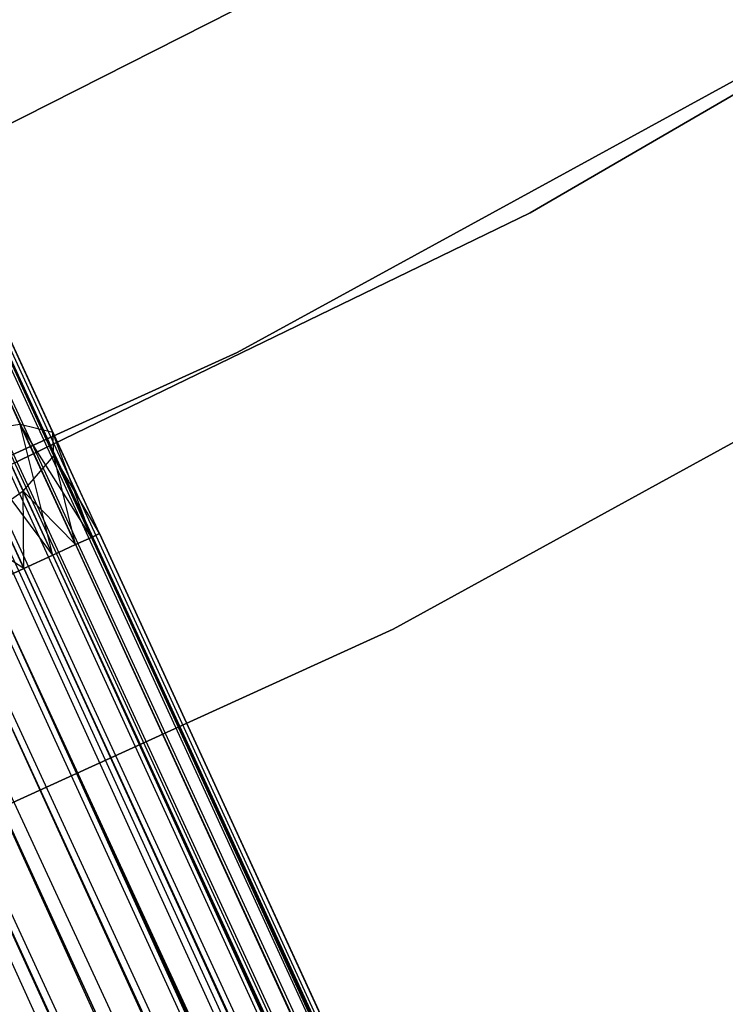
# Model space of a CAD drawing. Extents: x -189 to 189, y -189 to 189.
# Tile 358 of 591: x 26.64 to 30.09, y -58.61 to -53.8. Entities that reach past the tile are written whole.
import ezdxf

# ---------------------------------------------------------------- set-up
doc = ezdxf.new("R2010")
doc.units = 0
doc.header["$LTSCALE"] = 25.4
doc.layers.get('0').update_dxf_attribs({"linetype": 'CONTINUOUS'})

# ---------------------------------------------------------------- blocks, each defined once
blk = doc.blocks.new('CAMELEON-KENAI-C-12244_STL')
at = {"color": 0}
for p, q in [((71.3519, -152.6444, -9.3955), (19.0059, -38.8667, -9.3955)), ((71.3519, -152.6444, -9.3955), (19.0059, -38.8667, -9.6045)), ((71.2352, -152.6981, -9), (19.0059, -38.8667, -9.3955)), ((71.2352, -152.6981, -9), (19.0059, -38.8667, -9.3955)), ((71.3519, -152.6444, -9.3955), (19.0059, -38.8667, -9.3955)), ((71.3519, -152.6444, -9.3955), (19.0059, -38.8667, -9.6045)), ((18.8892, -38.9205, -9), (71.2352, -152.6981, -9)), ((18.8892, -38.9205, -9), (71.2352, -152.6981, -9)), ((71.3124, -152.6626, -9.809), (18.8892, -38.9205, -10)), ((71.3124, -152.6626, -9.809), (18.8892, -38.9205, -10)), ((71.2352, -152.6981, -9), (18.9664, -38.8849, -9.191)), ((71.2352, -152.6981, -9), (18.9664, -38.8849, -9.191)), ((71.3519, -152.6444, -9.3955), (18.9664, -38.8849, -9.809)), ((71.3519, -152.6444, -9.3955), (18.9664, -38.8849, -9.809)), ((71.3124, -152.6626, -9.809), (18.9664, -38.8849, -9.809)), ((71.3124, -152.6626, -9.809), (18.9664, -38.8849, -9.809)), ((18.7775, -38.9718, -8.8309), (71.2352, -152.6981, -9)), ((18.7775, -38.9718, -8.8309), (71.2352, -152.6981, -9)), ((18.7775, -38.9718, -8.8309), (70.9824, -152.8144, -8.691)), ((18.7775, -38.9718, -8.8309), (70.9824, -152.8144, -8.691)), ((71.3124, -152.6626, -9.809), (18.7775, -38.9718, -10.1691)), ((71.3124, -152.6626, -9.809), (18.7775, -38.9718, -10.1691)), ((71.1236, -152.7495, -10.1691), (18.7775, -38.9718, -10.1691)), ((71.1236, -152.7495, -10.1691), (18.7775, -38.9718, -10.1691)), ((18.6364, -39.0367, -8.691), (70.9824, -152.8144, -8.691)), ((18.6364, -39.0367, -8.691), (70.9824, -152.8144, -8.691)), ((18.6364, -39.0367, -8.691), (70.6373, -152.9732, -8.5219)), ((18.6364, -39.0367, -8.691), (70.6373, -152.9732, -8.5219)), ((71.1236, -152.7495, -10.1691), (18.6364, -39.0367, -10.309)), ((71.1236, -152.7495, -10.1691), (18.6364, -39.0367, -10.309)), ((70.818, -152.8901, -10.4135), (18.6364, -39.0367, -10.309)), ((70.818, -152.8901, -10.4135), (18.6364, -39.0367, -10.309)), ((18.4719, -39.1124, -8.5864), (70.6373, -152.9732, -8.5219)), ((18.4719, -39.1124, -8.5864), (70.6373, -152.9732, -8.5219)), ((70.818, -152.8901, -10.4135), (18.4719, -39.1124, -10.4135)), ((70.818, -152.8901, -10.4135), (18.4719, -39.1124, -10.4135)), ((70.6373, -152.9732, -8.5219), (18.2913, -39.1955, -8.5219)), ((70.6373, -152.9732, -8.5219), (18.2913, -39.1955, -8.5219)), ((18.2913, -39.1955, -10.4781), (70.818, -152.8901, -10.4135)), ((18.2913, -39.1955, -10.4781), (70.818, -152.8901, -10.4135)), ((18.1024, -39.2824, -8.5), (70.4484, -153.0601, -8.5)), ((18.1024, -39.2824, -8.5), (70.4484, -153.0601, -8.5)), ((18.1024, -39.2824, -10.5), (70.4484, -153.0601, -10.5)), ((18.1024, -39.2824, -10.5), (70.4484, -153.0601, -10.5)), ((18.1024, -39.2824, -10.5), (70.818, -152.8901, -10.4135)), ((18.1024, -39.2824, -10.5), (70.818, -152.8901, -10.4135)), ((17.9135, -39.3693, -8.5219), (70.2596, -153.147, -8.5219)), ((17.9135, -39.3693, -8.5219), (70.2596, -153.147, -8.5219)), ((17.9135, -39.3693, -8.5219), (69.9145, -153.3058, -8.691)), ((17.9135, -39.3693, -8.5219), (69.9145, -153.3058, -8.691)), ((17.9135, -39.3693, -10.4781), (70.4484, -153.0601, -10.5)), ((17.9135, -39.3693, -10.4781), (70.4484, -153.0601, -10.5)), ((33.1913, -52.3832, -160.5), (29.1351, -54.7423, -160.5)), ((29.1351, -54.7423, -170), (33.1913, -52.3832, -170)), ((29.1351, -54.7423, -170), (33.1913, -52.3832, -170)), ((33.1913, -52.3832, -160.5), (29.1351, -54.7423, -160.5)), ((31.767, -53.2005, -167), (27.703, -55.4245, -167)), ((27.703, -55.4245, -168), (31.767, -53.2005, -168)), ((31.767, -53.2005, -167), (27.703, -55.4245, -167)), ((27.703, -55.4245, -168), (31.767, -53.2005, -168)), ((28.5985, -53.2901, -165), (26.0978, -54.5577, -165)), ((26.0978, -54.5577, -167), (28.5985, -53.2901, -167)), ((26.0978, -54.5577, -167), (28.5985, -53.2901, -167)), ((28.5985, -53.2901, -165), (26.0978, -54.5577, -165)), ((28.4668, -56.7755, -160.5), (32.6297, -54.4906, -160.5)), ((32.6297, -54.4906, -170), (28.4668, -56.7755, -170)), ((28.4668, -56.7755, -160.5), (32.6297, -54.4906, -160.5)), ((32.6297, -54.4906, -170), (28.4668, -56.7755, -170)), ((29.1351, -54.7423, -160.5), (24.9121, -56.7878, -160.5)), ((24.9121, -56.7878, -170), (29.1351, -54.7423, -170)), ((24.9121, -56.7878, -170), (29.1351, -54.7423, -170)), ((29.1351, -54.7423, -160.5), (24.9121, -56.7878, -160.5)), ((29.1351, -54.7423, -170), (29.1351, -54.7423, -160.5)), ((29.1351, -54.7423, -170), (29.1351, -54.7423, -160.5)), ((26.6436, -55.7752, -159.0852), (26.3915, -55.2274, -159.3349)), ((26.6436, -55.7752, -159.0852), (26.3915, -55.2274, -159.3349)), ((26.8031, -55.8144, -159.4672), (26.5909, -55.3533, -159.6774)), ((26.8031, -55.8144, -159.4672), (26.5909, -55.3533, -159.6774)), ((27.703, -55.4245, -167), (23.4842, -57.3387, -167)), ((23.4842, -57.3387, -168), (27.703, -55.4245, -168)), ((27.703, -55.4245, -167), (23.4842, -57.3387, -167)), ((23.4842, -57.3387, -168), (27.703, -55.4245, -168)), ((27.703, -55.4245, -167), (27.703, -55.4245, -168)), ((27.703, -55.4245, -167), (27.703, -55.4245, -168)), ((26.8083, -55.9298, -159.8666), (26.6379, -55.5593, -160.0356)), ((26.8083, -55.9298, -159.8666), (26.6379, -55.5593, -160.0356)), ((26.6436, -55.7752, -159.0852), (26.3574, -55.8188, -158.7867)), ((26.6436, -55.7752, -159.0852), (26.3574, -55.8188, -158.7867)), ((26.8024, -56.4143, -158.8309), (26.6436, -55.7752, -159.0852)), ((26.914, -56.363, -159), (26.6436, -55.7752, -159.0852)), ((26.8024, -56.4143, -158.8309), (26.6436, -55.7752, -159.0852)), ((26.914, -56.363, -159), (26.6436, -55.7752, -159.0852)), ((26.9912, -56.3274, -159.191), (26.6436, -55.7752, -159.0852)), ((26.9912, -56.3274, -159.191), (26.6436, -55.7752, -159.0852)), ((26.8031, -55.8144, -159.4672), (26.6436, -55.7752, -159.0852)), ((26.8031, -55.8144, -159.4672), (26.6436, -55.7752, -159.0852)), ((26.6612, -56.4793, -158.691), (26.3574, -55.8188, -158.7867)), ((26.6612, -56.4793, -158.691), (26.3574, -55.8188, -158.7867)), ((26.8024, -56.4143, -158.8309), (26.3574, -55.8188, -158.7867)), ((26.8024, -56.4143, -158.8309), (26.3574, -55.8188, -158.7867)), ((26.6584, -56.1014, -160.2145), (26.5242, -55.8098, -160.3474)), ((26.6584, -56.1014, -160.2145), (26.5242, -55.8098, -160.3474)), ((27.0307, -56.3093, -159.6045), (26.8031, -55.8144, -159.4672)), ((27.0307, -56.3093, -159.3955), (26.8031, -55.8144, -159.4672)), ((26.9912, -56.3274, -159.191), (26.8031, -55.8144, -159.4672)), ((27.0307, -56.3093, -159.3955), (26.8031, -55.8144, -159.4672)), ((26.9912, -56.3274, -159.191), (26.8031, -55.8144, -159.4672)), ((27.0307, -56.3093, -159.6045), (26.8031, -55.8144, -159.4672)), ((26.8083, -55.9298, -159.8666), (26.8031, -55.8144, -159.4672)), ((26.8083, -55.9298, -159.8666), (26.8031, -55.8144, -159.4672)), ((26.6584, -56.1014, -160.2145), (26.8083, -55.9298, -159.8666)), ((26.6584, -56.1014, -160.2145), (26.8083, -55.9298, -159.8666)), ((27.0307, -56.3093, -159.6045), (26.8083, -55.9298, -159.8666)), ((26.9912, -56.3274, -159.809), (26.8083, -55.9298, -159.8666)), ((27.0307, -56.3093, -159.6045), (26.8083, -55.9298, -159.8666)), ((26.9912, -56.3274, -159.809), (26.8083, -55.9298, -159.8666)), ((26.914, -56.363, -160), (26.8083, -55.9298, -159.8666)), ((26.914, -56.363, -160), (26.8083, -55.9298, -159.8666)), ((26.6584, -56.1014, -160.2145), (26.3792, -56.2995, -160.4506)), ((26.6584, -56.1014, -160.2145), (26.3792, -56.2995, -160.4506)), ((26.914, -56.363, -160), (26.6584, -56.1014, -160.2145)), ((26.8024, -56.4143, -160.1691), (26.6584, -56.1014, -160.2145)), ((26.914, -56.363, -160), (26.6584, -56.1014, -160.2145)), ((26.8024, -56.4143, -160.1691), (26.6584, -56.1014, -160.2145)), ((26.6612, -56.4793, -160.309), (26.6584, -56.1014, -160.2145)), ((26.6612, -56.4793, -160.309), (26.6584, -56.1014, -160.2145)), ((26.6612, -56.4793, -160.309), (26.3792, -56.2995, -160.4506)), ((26.6612, -56.4793, -160.309), (26.3792, -56.2995, -160.4506)), ((26.914, -56.363, -160), (26.9912, -56.3274, -159.809)), ((26.9912, -56.3274, -159.191), (26.914, -56.363, -159)), ((26.9912, -56.3274, -159.191), (26.914, -56.363, -159)), ((26.914, -56.363, -160), (26.9912, -56.3274, -159.809)), ((26.9912, -56.3274, -159.809), (27.0307, -56.3093, -159.6045)), ((27.0307, -56.3093, -159.3955), (26.9912, -56.3274, -159.191)), ((27.0307, -56.3093, -159.3955), (26.9912, -56.3274, -159.191)), ((26.9912, -56.3274, -159.809), (27.0307, -56.3093, -159.6045)), ((26.9912, -56.3274, -159.809), (68.0203, -145.7103, -160)), ((26.9912, -56.3274, -159.809), (68.0203, -145.7103, -160)), ((26.9912, -56.3274, -159.809), (68.137, -145.6566, -159.6045)), ((26.9912, -56.3274, -159.809), (68.137, -145.6566, -159.6045)), ((26.9912, -56.3274, -159.191), (68.0975, -145.6747, -159.191)), ((26.9912, -56.3274, -159.191), (68.0975, -145.6747, -159.191)), ((26.9912, -56.3274, -159.191), (67.9086, -145.7616, -158.8309)), ((26.9912, -56.3274, -159.191), (67.9086, -145.7616, -158.8309)), ((27.0307, -56.3093, -159.6045), (68.137, -145.6566, -159.6045)), ((27.0307, -56.3093, -159.6045), (68.137, -145.6566, -159.6045)), ((27.0307, -56.3093, -159.6045), (68.0975, -145.6747, -159.191)), ((27.0307, -56.3093, -159.6045), (68.0975, -145.6747, -159.191)), ((27.0307, -56.3093, -159.3955), (68.0975, -145.6747, -159.191)), ((27.0307, -56.3093, -159.3955), (68.0975, -145.6747, -159.191)), ((26.8024, -56.4143, -160.1691), (26.914, -56.363, -160)), ((26.914, -56.363, -159), (26.8024, -56.4143, -158.8309)), ((26.914, -56.363, -159), (26.8024, -56.4143, -158.8309)), ((26.8024, -56.4143, -160.1691), (26.914, -56.363, -160)), ((26.914, -56.363, -160), (68.0203, -145.7103, -160)), ((26.914, -56.363, -160), (68.0203, -145.7103, -160)), ((26.914, -56.363, -159), (67.9086, -145.7616, -158.8309)), ((26.914, -56.363, -159), (67.9086, -145.7616, -158.8309)), ((26.6612, -56.4793, -160.309), (26.8024, -56.4143, -160.1691)), ((26.8024, -56.4143, -158.8309), (26.6612, -56.4793, -158.691)), ((26.8024, -56.4143, -158.8309), (26.6612, -56.4793, -158.691)), ((26.6612, -56.4793, -160.309), (26.8024, -56.4143, -160.1691)), ((26.8024, -56.4143, -160.1691), (67.7675, -145.8266, -160.309)), ((26.8024, -56.4143, -160.1691), (67.7675, -145.8266, -160.309)), ((26.8024, -56.4143, -160.1691), (68.0203, -145.7103, -160)), ((26.8024, -56.4143, -160.1691), (68.0203, -145.7103, -160)), ((26.8024, -56.4143, -158.8309), (67.9086, -145.7616, -158.8309)), ((26.8024, -56.4143, -158.8309), (67.9086, -145.7616, -158.8309)), ((26.8024, -56.4143, -158.8309), (67.603, -145.9022, -158.5865)), ((26.8024, -56.4143, -158.8309), (67.603, -145.9022, -158.5865)), ((26.4967, -56.555, -160.4135), (26.6612, -56.4793, -160.309)), ((26.6612, -56.4793, -158.691), (26.4967, -56.555, -158.5865)), ((26.6612, -56.4793, -158.691), (26.4967, -56.555, -158.5865)), ((26.4967, -56.555, -160.4135), (26.6612, -56.4793, -160.309)), ((26.6612, -56.4793, -160.309), (67.7675, -145.8266, -160.309)), ((26.6612, -56.4793, -160.309), (67.7675, -145.8266, -160.309)), ((26.6612, -56.4793, -158.691), (67.603, -145.9022, -158.5865)), ((26.6612, -56.4793, -158.691), (67.603, -145.9022, -158.5865)), ((26.4967, -56.555, -160.4135), (67.4224, -145.9853, -160.4781)), ((26.4967, -56.555, -160.4135), (67.4224, -145.9853, -160.4781)), ((26.4967, -56.555, -160.4135), (67.7675, -145.8266, -160.309)), ((26.4967, -56.555, -160.4135), (67.7675, -145.8266, -160.309)), ((26.4967, -56.555, -158.5865), (67.603, -145.9022, -158.5865)), ((26.4967, -56.555, -158.5865), (67.603, -145.9022, -158.5865)), ((26.4967, -56.555, -158.5865), (67.2335, -146.0722, -158.5)), ((26.4967, -56.555, -158.5865), (67.2335, -146.0722, -158.5)), ((26.3161, -56.6381, -160.4781), (67.4224, -145.9853, -160.4781)), ((26.3161, -56.6381, -160.4781), (67.4224, -145.9853, -160.4781)), ((26.3161, -56.6381, -158.5219), (67.2335, -146.0722, -158.5)), ((26.3161, -56.6381, -158.5219), (67.2335, -146.0722, -158.5)), ((67.2335, -146.0722, -158.5), (26.1272, -56.7249, -158.5)), ((26.1272, -56.7249, -158.5), (66.864, -146.2422, -158.5865)), ((26.1272, -56.7249, -158.5), (66.864, -146.2422, -158.5865)), ((26.1272, -56.7249, -160.5), (67.2335, -146.0722, -160.5)), ((26.1272, -56.7249, -160.5), (67.2335, -146.0722, -160.5)), ((67.2335, -146.0722, -158.5), (26.1272, -56.7249, -158.5)), ((24.1449, -58.743, -160.5), (28.4668, -56.7755, -160.5)), ((28.4668, -56.7755, -170), (24.1449, -58.743, -170)), ((24.1449, -58.743, -160.5), (28.4668, -56.7755, -160.5)), ((28.4668, -56.7755, -170), (24.1449, -58.743, -170)), ((25.9384, -56.8118, -158.5219), (66.864, -146.2422, -158.5865)), ((25.9384, -56.8118, -158.5219), (66.864, -146.2422, -158.5865)), ((25.9384, -56.8118, -160.4781), (67.0446, -146.1591, -160.4781)), ((25.9384, -56.8118, -160.4781), (67.0446, -146.1591, -160.4781)), ((28.4668, -56.7755, -160.5), (28.4668, -56.7755, -170)), ((28.4668, -56.7755, -160.5), (28.4668, -56.7755, -170))]:
    blk.add_line(p, q, dxfattribs=at)

msp = doc.modelspace()

# ---------------------------------------------------------------- block references
at = {"color": 0}
msp.add_blockref('CAMELEON-KENAI-C-12244_STL', (0, 0), dxfattribs=at)

doc.saveas('drawing.dxf')
